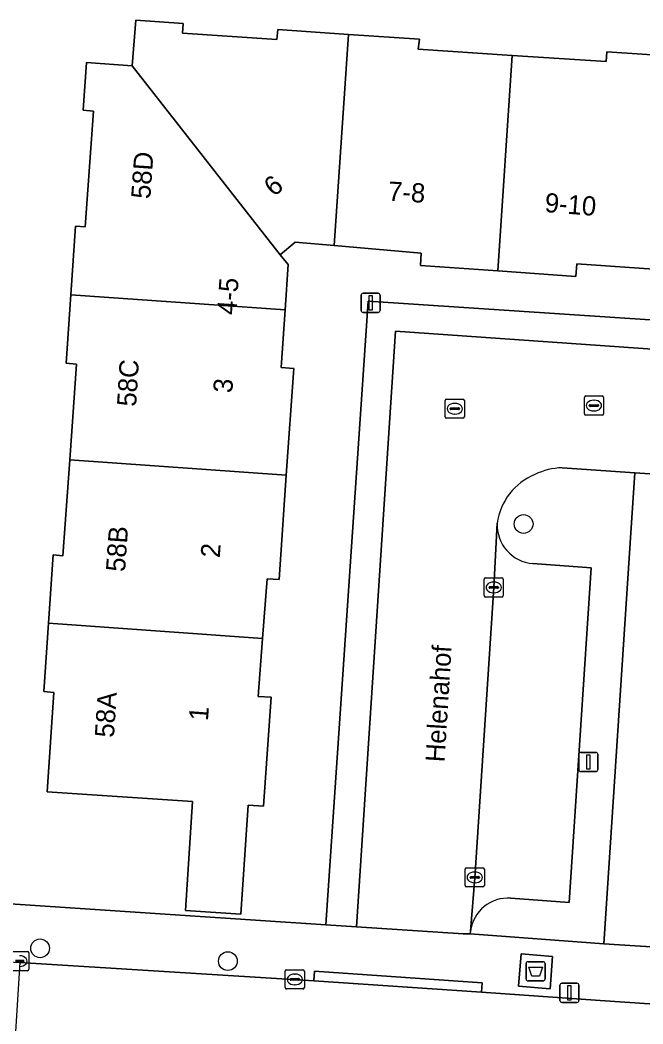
# Model space of a CAD drawing. Extents: x 161848 to 162726, y 385382 to 386521.
# Drawn here: x 162048.4 to 162080.9, y 385995.3 to 386047.7 of the extents above; entities that cross this region are included whole.
import ezdxf

# ---------------------------------------------------------------- set-up
doc = ezdxf.new("R2010")
doc.units = 0
for name, color, linetype in [('IMGEO_Afval_apart_plaats', 7, 'Continuous'), ('IMGEO_Boom', 7, 'Continuous'), ('IMGEO_Erf', 7, 'Continuous'), ('IMGEO_Groenvoorziening', 7, 'Continuous'), ('IMGEO_Kolk', 7, 'Continuous'), ('IMGEO_Lichtmast', 7, 'Continuous'), ('IMGEO_Muur', 7, 'Continuous'), ('IMGEO_Openbare_ruimte_label', 7, 'Continuous'), ('IMGEO_Pand', 7, 'Continuous'), ('IMGEO_Pand_nummerreeks', 7, 'Continuous'), ('IMGEO_Parkeervlak_open', 7, 'Continuous'), ('IMGEO_Rijbaan_lokaal_open', 7, 'Continuous'), ('IMGEO_Rioolput', 7, 'Continuous'), ('IMGEO_Voetpad_gesloten', 7, 'Continuous'), ('IMGEO_Voetpad_open', 7, 'Continuous')]:
    doc.layers.add(name, color=color, linetype=linetype)

msp = doc.modelspace()

# ---------------------------------------------------------------- linework, layer by layer
at = {"layer": 'IMGEO_Afval_apart_plaats'}
for p, q in [((162074.767, 385997.644), (162074.767, 385998.444)), ((162074.767, 385998.444), (162074.767, 385997.644)), ((162074.867, 385998.544), (162075.657, 385998.544)), ((162075.657, 385998.544), (162074.867, 385998.544)), ((162075.757, 385998.444), (162075.757, 385997.644)), ((162075.757, 385997.644), (162075.757, 385998.444)), ((162075.657, 385997.544), (162074.867, 385997.544)), ((162074.867, 385997.544), (162075.657, 385997.544))]:
    msp.add_line(p, q, dxfattribs=at)
msp.add_lwpolyline([(162074.91, 385998.258), (162075.614, 385998.258), (162075.465, 385997.788), (162075.059, 385997.788), (162074.91, 385998.258)], dxfattribs=at)
for centre, start, end in [((162074.867, 385998.444), 90, 180), ((162074.867, 385998.444), 90, 180), ((162075.657, 385998.444), 0, 90), ((162075.657, 385998.444), 360, 90), ((162074.867, 385997.644), 180, 270), ((162074.867, 385997.644), 180, 270), ((162075.657, 385997.644), 270, 0), ((162075.657, 385997.644), 270, 0)]:
    msp.add_arc(centre, 0.1, start, end, dxfattribs=at)
at = {"layer": 'IMGEO_Boom'}
for centre in [(162074.638, 386021.384), (162049.426, 385999.243), (162059.218, 385998.575)]:
    msp.add_circle(centre, 0.489, dxfattribs=at)
at = {"layer": 'IMGEO_Erf'}
for points in [[(162081.914, 386034.653), (162077.41, 386034.958), (162077.368, 386034.304), (162073.288, 386034.59), (162069.259, 386034.872), (162069.297, 386035.514), (162064.763, 386035.908), (162062.728, 386036.085), (162061.951, 386035.421), (162062.357, 386034.927), (162062.198, 386032.557), (162061.997, 386029.548), (162062.65, 386029.492), (162062.265, 386023.935), (162061.889, 386018.497), (162061.262, 386018.519), (162061.029, 386015.416), (162060.801, 386012.383), (162061.471, 386012.341), (162061.079, 386006.666), (162060.271, 386006.719), (162059.898, 386001.022), (162057.005, 386001.212), (162057.378, 386006.909), (162049.803, 386007.405), (162050.144, 386012.588), (162049.626, 386012.637), (162049.868, 386016.202), (162050.111, 386019.767), (162050.619, 386019.731), (162050.974, 386024.73), (162051.33, 386029.73), (162050.791, 386029.777), (162051.031, 386033.35), (162051.272, 386036.923), (162051.78, 386036.893), (162052.208, 386042.927), (162051.682, 386042.975), (162051.85, 386045.46), (162054.233, 386045.29), (162054.415, 386047.679), (162056.887, 386047.509), (162056.848, 386046.992), (162061.766, 386046.664), (162061.816, 386047.184), (162065.509, 386046.934), (162069.203, 386046.684), (162069.148, 386046.157), (162074.049, 386045.837), (162078.95, 386045.517), (162078.977, 386046.029), (162082.667, 386045.779)], [(162047.616, 386001.585), (162056.988, 386000.963), (162064.332, 386000.476), (162066.532, 386033.018), (162099.348, 386030.837)]]:
    msp.add_lwpolyline(points, dxfattribs=at)
at = {"layer": 'IMGEO_Groenvoorziening'}
msp.add_lwpolyline([(162097.494, 386022.931), (162080.442, 386024.046), (162080.236, 386020.924), (162078.86, 386000), (162078.826, 385999.483), (162102.282, 385997.98)], dxfattribs=at)
at = {"layer": 'IMGEO_Kolk'}
for p, q in [((162077.804, 386027.138), (162077.804, 386027.99)), ((162077.879, 386028.064), (162078.731, 386028.064)), ((162078.805, 386027.99), (162078.805, 386027.138)), ((162078.063, 386027.558), (162078.063, 386027.57)), ((162078.501, 386027.521), (162078.103, 386027.521)), ((162078.106, 386027.607), (162078.504, 386027.607)), ((162078.292, 386027.844), (162078.317, 386027.844)), ((162078.547, 386027.57), (162078.547, 386027.558)), ((162078.731, 386027.064), (162077.879, 386027.064)), ((162078.315, 386027.284), (162078.29, 386027.284)), ((162072.653, 386018.575), (162073.505, 386018.575)), ((162072.578, 386017.649), (162072.578, 386018.501)), ((162072.837, 386018.069), (162072.837, 386018.081)), ((162073.275, 386018.032), (162072.877, 386018.032)), ((162072.88, 386018.118), (162073.278, 386018.118)), ((162073.066, 386018.355), (162073.091, 386018.355)), ((162073.321, 386018.081), (162073.321, 386018.069)), ((162073.579, 386018.501), (162073.579, 386017.649)), ((162073.505, 386017.575), (162072.653, 386017.575)), ((162073.089, 386017.795), (162073.064, 386017.795)), ((162071.589, 386002.52), (162071.589, 386003.372)), ((162071.664, 386003.446), (162072.516, 386003.446)), ((162072.59, 386003.372), (162072.59, 386002.52)), ((162071.848, 386002.94), (162071.848, 386002.952)), ((162072.286, 386002.903), (162071.888, 386002.903)), ((162071.891, 386002.989), (162072.289, 386002.989)), ((162072.077, 386003.226), (162072.102, 386003.226)), ((162072.332, 386002.952), (162072.332, 386002.94)), ((162072.516, 386002.446), (162071.664, 386002.446)), ((162072.1, 386002.666), (162072.075, 386002.666)), ((162047.923, 385999.074), (162048.775, 385999.074)), ((162048.849, 385999), (162048.849, 385998.148)), ((162048.545, 385998.531), (162048.147, 385998.531)), ((162048.15, 385998.617), (162048.548, 385998.617)), ((162048.591, 385998.58), (162048.591, 385998.568)), ((162062.283, 385998.121), (162063.135, 385998.121)), ((162048.775, 385998.074), (162047.923, 385998.074)), ((162062.208, 385997.195), (162062.208, 385998.047)), ((162062.467, 385997.615), (162062.467, 385997.627)), ((162062.51, 385997.664), (162062.908, 385997.664)), ((162062.696, 385997.901), (162062.721, 385997.901)), ((162062.951, 385997.627), (162062.951, 385997.615)), ((162063.209, 385998.047), (162063.209, 385997.195)), ((162063.135, 385997.121), (162062.283, 385997.121)), ((162062.905, 385997.578), (162062.507, 385997.578)), ((162062.719, 385997.341), (162062.694, 385997.341))]:
    msp.add_line(p, q, dxfattribs=at)
for points in [[(162077.804, 386027.138), (162077.804, 386027.99)], [(162077.879, 386028.064), (162078.731, 386028.064)], [(162078.805, 386027.99), (162078.805, 386027.138)], [(162078.731, 386027.064), (162077.879, 386027.064)], [(162072.653, 386018.575), (162073.505, 386018.575)], [(162072.578, 386017.649), (162072.578, 386018.501)], [(162073.579, 386018.501), (162073.579, 386017.649)], [(162073.505, 386017.575), (162072.653, 386017.575)], [(162071.589, 386002.52), (162071.589, 386003.372)], [(162071.664, 386003.446), (162072.516, 386003.446)], [(162072.59, 386003.372), (162072.59, 386002.52)], [(162072.516, 386002.446), (162071.664, 386002.446)], [(162047.923, 385999.074), (162048.775, 385999.074)], [(162048.849, 385999), (162048.849, 385998.148)], [(162062.283, 385998.121), (162063.135, 385998.121)], [(162048.775, 385998.074), (162047.923, 385998.074)], [(162062.208, 385997.195), (162062.208, 385998.047)], [(162063.209, 385998.047), (162063.209, 385997.195)], [(162063.135, 385997.121), (162062.283, 385997.121)]]:
    msp.add_lwpolyline(points, dxfattribs=at)
for centre, radius, start, end in [((162077.881, 386027.988), 0.0765, 91.552, 178.448), ((162077.881, 386027.988), 0.0765, 91.552, 178.448), ((162078.729, 386027.988), 0.0765, 1.552, 88.448), ((162078.729, 386027.988), 0.0765, 1.552, 88.448), ((162078.103, 386027.567), 0.0403, 85.8775, 175.7526), ((162078.1, 386027.557), 0.0366, 178.938, 274.7102), ((162078.504, 386027.564), 0.043, 264.8664, 352.4533), ((162078.508, 386027.569), 0.0386, 1.7309, 96.639), ((162077.881, 386027.14), 0.0765, 181.552, 268.448), ((162077.881, 386027.14), 0.0765, 181.552, 268.448), ((162078.729, 386027.14), 0.0765, 271.552, 358.448), ((162078.729, 386027.14), 0.0765, 271.552, 358.448), ((162072.655, 386018.499), 0.0765, 91.552, 178.448), ((162072.655, 386018.499), 0.0765, 91.552, 178.448), ((162073.503, 386018.499), 0.0765, 1.552, 88.448), ((162073.503, 386018.499), 0.0765, 1.552, 88.448), ((162072.877, 386018.078), 0.0403, 85.8775, 175.7526), ((162072.874, 386018.068), 0.0366, 178.938, 274.7102), ((162073.278, 386018.075), 0.043, 264.8664, 352.4533), ((162073.282, 386018.08), 0.0386, 1.7309, 96.639), ((162072.655, 386017.651), 0.0765, 181.552, 268.448), ((162072.655, 386017.651), 0.0765, 181.552, 268.448), ((162073.503, 386017.651), 0.0765, 271.552, 358.448), ((162073.503, 386017.651), 0.0765, 271.552, 358.448), ((162071.666, 386003.37), 0.0765, 91.552, 178.448), ((162071.666, 386003.37), 0.0765, 91.552, 178.448), ((162072.514, 386003.37), 0.0765, 1.552, 88.448), ((162072.514, 386003.37), 0.0765, 1.552, 88.448), ((162071.888, 386002.949), 0.0403, 85.8775, 175.7526), ((162071.885, 386002.939), 0.0366, 178.938, 274.7102), ((162072.289, 386002.946), 0.043, 264.8664, 352.4533), ((162072.293, 386002.951), 0.0386, 1.7309, 96.639), ((162071.666, 386002.522), 0.0765, 181.552, 268.448), ((162071.666, 386002.522), 0.0765, 181.552, 268.448), ((162072.514, 386002.522), 0.0765, 271.552, 358.448), ((162072.514, 386002.522), 0.0765, 271.552, 358.448), ((162048.773, 385998.998), 0.0765, 1.552, 88.448), ((162048.773, 385998.998), 0.0765, 1.552, 88.448), ((162048.548, 385998.574), 0.043, 264.8664, 352.4533), ((162048.552, 385998.579), 0.0386, 1.7309, 96.639), ((162048.773, 385998.15), 0.0765, 271.552, 358.448), ((162048.773, 385998.15), 0.0765, 271.552, 358.448), ((162062.285, 385998.045), 0.0765, 91.552, 178.448), ((162062.285, 385998.045), 0.0765, 91.552, 178.448), ((162063.133, 385998.045), 0.0765, 1.552, 88.448), ((162063.133, 385998.045), 0.0765, 1.552, 88.448), ((162062.507, 385997.624), 0.0403, 85.8775, 175.7526), ((162062.504, 385997.614), 0.0366, 178.938, 274.7102), ((162062.908, 385997.621), 0.043, 264.8664, 352.4533), ((162062.912, 385997.626), 0.0386, 1.7309, 96.639), ((162062.285, 385997.197), 0.0765, 181.552, 268.448), ((162062.285, 385997.197), 0.0765, 181.552, 268.448), ((162063.133, 385997.197), 0.0765, 271.552, 358.448), ((162063.133, 385997.197), 0.0765, 271.552, 358.448)]:
    msp.add_arc(centre, radius, start, end, dxfattribs=at)
for centre, major_axis, ratio, start_param, end_param in [((162078.291, 386027.564), (-0.387, 0.002), 0.722429, 4.712389, 7.853982), ((162078.316, 386027.564), (-0.39, 0.002), 0.717154, 1.570796, 4.712389), ((162073.065, 386018.075), (-0.387, 0.002), 0.722429, 4.712389, 7.853982), ((162073.09, 386018.075), (-0.39, 0.002), 0.717154, 1.570796, 4.712389), ((162072.076, 386002.946), (-0.387, 0.002), 0.722429, 4.712389, 7.853982), ((162072.101, 386002.946), (-0.39, 0.002), 0.717154, 1.570796, 4.712389), ((162048.36, 385998.574), (-0.39, 0.002), 0.717154, 1.570796, 4.712389), ((162062.695, 385997.621), (-0.387, 0.002), 0.722429, 4.712389, 7.853982), ((162062.72, 385997.621), (-0.39, 0.002), 0.717154, 1.570796, 4.712389)]:
    msp.add_ellipse(centre, major_axis=major_axis, ratio=ratio, start_param=start_param, end_param=end_param, dxfattribs=at)
at = {"layer": 'IMGEO_Lichtmast'}
for p, q in [((162066.167, 386032.525), (162066.167, 386033.325)), ((162066.167, 386033.325), (162066.167, 386032.525)), ((162066.267, 386033.425), (162067.057, 386033.425)), ((162067.057, 386033.425), (162066.267, 386033.425)), ((162067.157, 386033.325), (162067.157, 386032.525)), ((162067.157, 386032.525), (162067.157, 386033.325)), ((162067.057, 386032.425), (162066.267, 386032.425)), ((162066.267, 386032.425), (162067.057, 386032.425)), ((162077.514, 386008.566), (162077.514, 386009.366)), ((162077.514, 386009.366), (162077.514, 386008.566)), ((162077.614, 386009.466), (162078.404, 386009.466)), ((162078.404, 386009.466), (162077.614, 386009.466)), ((162078.504, 386009.366), (162078.504, 386008.566)), ((162078.504, 386008.566), (162078.504, 386009.366)), ((162078.404, 386008.466), (162077.614, 386008.466)), ((162077.614, 386008.466), (162078.404, 386008.466)), ((162076.53, 385996.52), (162076.53, 385997.32)), ((162076.53, 385997.32), (162076.53, 385996.52)), ((162076.63, 385997.42), (162077.42, 385997.42)), ((162077.42, 385997.42), (162076.63, 385997.42)), ((162077.52, 385997.32), (162077.52, 385996.52)), ((162077.52, 385996.52), (162077.52, 385997.32)), ((162077.42, 385996.42), (162076.63, 385996.42)), ((162076.63, 385996.42), (162077.42, 385996.42))]:
    msp.add_line(p, q, dxfattribs=at)
for points in [[(162066.587, 386033.3), (162066.737, 386033.3), (162066.737, 386032.55), (162066.587, 386032.55), (162066.587, 386033.3)], [(162077.934, 386009.341), (162078.084, 386009.341), (162078.084, 386008.591), (162077.934, 386008.591), (162077.934, 386009.341)], [(162076.95, 385997.295), (162077.1, 385997.295), (162077.1, 385996.545), (162076.95, 385996.545), (162076.95, 385997.295)]]:
    msp.add_lwpolyline(points, dxfattribs=at)
for centre, start, end in [((162066.267, 386033.325), 90, 180), ((162066.267, 386033.325), 90, 180), ((162067.057, 386033.325), 0, 90), ((162067.057, 386033.325), 360, 90), ((162066.267, 386032.525), 180, 270), ((162066.267, 386032.525), 180, 270), ((162067.057, 386032.525), 270, 0), ((162067.057, 386032.525), 270, 0), ((162077.614, 386009.366), 90, 180), ((162077.614, 386009.366), 90, 180), ((162078.404, 386009.366), 0, 90), ((162078.404, 386009.366), 360, 90), ((162077.614, 386008.566), 180, 270), ((162077.614, 386008.566), 180, 270), ((162078.404, 386008.566), 270, 0), ((162078.404, 386008.566), 270, 0), ((162076.63, 385997.32), 90, 180), ((162076.63, 385997.32), 90, 180), ((162077.42, 385997.32), 0, 90), ((162077.42, 385997.32), 360, 90), ((162076.63, 385996.52), 180, 270), ((162076.63, 385996.52), 180, 270), ((162077.42, 385996.52), 270, 0), ((162077.42, 385996.52), 270, 0)]:
    msp.add_arc(centre, 0.1, start, end, dxfattribs=at)
at = {"layer": 'IMGEO_Muur'}
msp.add_lwpolyline([(162056.988, 386000.963), (162047.616, 386001.585)], dxfattribs=at)
at = {"layer": 'IMGEO_Pand'}
for points in [[(162054.233, 386045.29), (162061.951, 386035.421), (162062.728, 386036.085), (162064.763, 386035.908), (162065.509, 386046.934), (162061.816, 386047.184), (162061.766, 386046.664), (162056.848, 386046.992), (162056.887, 386047.509), (162054.415, 386047.679)], [(162065.509, 386046.934), (162064.763, 386035.908), (162069.297, 386035.514), (162069.259, 386034.872), (162073.288, 386034.59), (162074.049, 386045.837), (162069.148, 386046.157), (162069.203, 386046.684)], [(162074.049, 386045.837), (162073.288, 386034.59), (162077.368, 386034.304), (162077.41, 386034.958), (162081.914, 386034.653), (162082.667, 386045.779), (162078.977, 386046.029), (162078.95, 386045.517)], [(162051.031, 386033.35), (162062.198, 386032.557), (162062.357, 386034.927), (162061.951, 386035.421), (162054.233, 386045.29), (162051.85, 386045.46), (162051.682, 386042.975), (162052.208, 386042.927), (162051.78, 386036.893), (162051.272, 386036.923)], [(162050.974, 386024.73), (162062.265, 386023.935), (162062.65, 386029.492), (162061.997, 386029.548), (162062.198, 386032.557), (162051.031, 386033.35), (162050.791, 386029.777), (162051.33, 386029.73)], [(162062.265, 386023.935), (162050.974, 386024.73), (162050.619, 386019.731), (162050.111, 386019.767), (162049.868, 386016.202), (162061.029, 386015.416), (162061.262, 386018.519), (162061.889, 386018.497)], [(162057.378, 386006.909), (162057.005, 386001.212), (162059.898, 386001.022), (162060.271, 386006.719), (162061.079, 386006.666), (162061.471, 386012.341), (162060.801, 386012.383), (162061.029, 386015.416), (162049.868, 386016.202), (162049.626, 386012.637), (162050.144, 386012.588), (162049.803, 386007.405)]]:
    msp.add_lwpolyline(points, close=True, dxfattribs=at)
at = {"layer": 'IMGEO_Parkeervlak_open'}
for points in [[(162073.261, 386021.427), (162073.079, 386018.077), (162072.088, 386002.922), (162071.869, 386000.135)], [(162073.977, 386001.856), (162077.015, 386001.631), (162078.164, 386019.101), (162075.121, 386019.316)]]:
    msp.add_lwpolyline(points, dxfattribs=at)
for centre, radius, start, end in [((162075.282, 386021.332), 2.023, 177.3194, 265.4471), ((162073.817, 385999.9), 1.962, 85.3345, 173.1228)]:
    msp.add_arc(centre, radius, start, end, dxfattribs=at)
at = {"layer": 'IMGEO_Rijbaan_lokaal_open'}
for points in [[(162076.643, 386024.317), (162080.442, 386024.046), (162097.494, 386022.931), (162097.881, 386029.381), (162080.602, 386030.562), (162067.951, 386031.441), (162065.918, 386000.37), (162071.494, 386000), (162071.858, 386000), (162071.869, 386000.135), (162072.088, 386002.922), (162073.079, 386018.077), (162073.261, 386021.427)], [(162130.556, 385992.978), (162120.807, 385993.662), (162078.632, 385996.529), (162072.445, 385996.95), (162063.706, 385997.554), (162048.377, 385998.497), (162048.056, 385993.508), (162134.499, 385987.854)]]:
    msp.add_lwpolyline(points, dxfattribs=at)
for centre, radius, start, end in [((162076.71, 386020.987), 3.33, 91.1441, 116.3743), ((162076.437, 386021.003), 3.204, 112.1243, 172.3976)]:
    msp.add_arc(centre, radius, start, end, dxfattribs=at)
at = {"layer": 'IMGEO_Rioolput'}
for p, q in [((162070.549, 386026.975), (162070.549, 386027.827)), ((162070.624, 386027.901), (162071.476, 386027.901)), ((162070.851, 386027.444), (162071.249, 386027.444)), ((162071.037, 386027.681), (162071.062, 386027.681)), ((162071.55, 386027.827), (162071.55, 386026.975)), ((162070.808, 386027.395), (162070.808, 386027.407)), ((162071.246, 386027.358), (162070.848, 386027.358)), ((162071.06, 386027.121), (162071.035, 386027.121)), ((162071.292, 386027.407), (162071.292, 386027.395)), ((162071.476, 386026.901), (162070.624, 386026.901))]:
    msp.add_line(p, q, dxfattribs=at)
for points in [[(162070.549, 386026.975), (162070.549, 386027.827)], [(162070.624, 386027.901), (162071.476, 386027.901)], [(162071.55, 386027.827), (162071.55, 386026.975)], [(162071.476, 386026.901), (162070.624, 386026.901)]]:
    msp.add_lwpolyline(points, dxfattribs=at)
for centre, radius, start, end in [((162070.626, 386027.825), 0.0765, 91.552, 178.448), ((162070.626, 386027.825), 0.0765, 91.552, 178.448), ((162070.848, 386027.404), 0.0403, 85.8775, 175.7526), ((162071.253, 386027.406), 0.0386, 1.7309, 96.639), ((162071.474, 386027.825), 0.0765, 1.552, 88.448), ((162071.474, 386027.825), 0.0765, 1.552, 88.448), ((162070.626, 386026.977), 0.0765, 181.552, 268.448), ((162070.626, 386026.977), 0.0765, 181.552, 268.448), ((162070.845, 386027.394), 0.0366, 178.938, 274.7102), ((162071.249, 386027.401), 0.043, 264.8664, 352.4533), ((162071.474, 386026.977), 0.0765, 271.552, 358.448), ((162071.474, 386026.977), 0.0765, 271.552, 358.448)]:
    msp.add_arc(centre, radius, start, end, dxfattribs=at)
for centre, major_axis, ratio, start_param, end_param in [((162071.036, 386027.401), (-0.387, 0.002), 0.722429, 4.712389, 7.853982), ((162071.061, 386027.401), (-0.39, 0.002), 0.717154, 1.570796, 4.712389)]:
    msp.add_ellipse(centre, major_axis=major_axis, ratio=ratio, start_param=start_param, end_param=end_param, dxfattribs=at)
at = {"layer": 'IMGEO_Voetpad_gesloten'}
msp.add_lwpolyline([(162076.151, 385998.824), (162074.51, 385998.957), (162074.373, 385997.263), (162076.014, 385997.13)], close=True, dxfattribs=at)
at = {"layer": 'IMGEO_Voetpad_open'}
for points in [[(162067.951, 386031.441), (162080.602, 386030.562), (162097.881, 386029.381), (162097.494, 386022.931), (162098.841, 386022.843), (162099.348, 386030.837), (162066.532, 386033.018), (162064.332, 386000.476), (162065.918, 386000.37)], [(162076.151, 385998.824), (162076.014, 385997.13), (162074.373, 385997.263), (162074.51, 385998.957)], [(162063.706, 385997.554), (162072.445, 385996.95), (162072.479, 385997.448), (162063.74, 385998.052)]]:
    msp.add_lwpolyline(points, close=True, dxfattribs=at)
for points in [[(162080.236, 386020.924), (162080.442, 386024.046), (162076.643, 386024.317)], [(162071.869, 386000.135), (162071.858, 386000), (162078.826, 385999.483), (162078.86, 386000), (162080.236, 386020.924)], [(162075.121, 386019.316), (162078.164, 386019.101), (162077.015, 386001.631), (162073.977, 386001.856)], [(162124.447, 385996.924), (162124.096, 385996.677), (162123.173, 385996.738), (162118.965, 385996.875), (162104.1, 385997.81), (162102.282, 385997.98), (162078.826, 385999.483), (162071.858, 386000), (162071.494, 386000), (162065.918, 386000.37), (162064.332, 386000.476), (162056.988, 386000.963), (162047.616, 386001.585), (162047.238, 386001.571)], [(162045.966, 385998.707), (162046.841, 385998.592), (162048.377, 385998.497), (162063.706, 385997.554), (162063.74, 385998.052), (162072.479, 385997.448), (162072.445, 385996.95), (162078.632, 385996.529), (162120.807, 385993.662), (162130.556, 385992.978), (162144.838, 385991.962)]]:
    msp.add_lwpolyline(points, dxfattribs=at)
for centre, radius, start, end in [((162076.71, 386020.987), 3.33, 91.1441, 116.3743), ((162076.437, 386021.003), 3.204, 112.1243, 172.3976), ((162075.282, 386021.332), 2.023, 177.3194, 265.4471), ((162073.817, 385999.9), 1.962, 85.3345, 173.1228)]:
    msp.add_arc(centre, radius, start, end, dxfattribs=at)

# ---------------------------------------------------------------- texts
at = {"layer": 'IMGEO_Openbare_ruimte_label'}
msp.add_text('Helenahof', height=1, rotation=86.5023, dxfattribs=at).set_placement((162070.516, 386008.934))
at = {"layer": 'IMGEO_Pand_nummerreeks'}
for s, rotation, p in [('58D', 85.9427, (162055.17, 386038.325)), ('6', 39.8518, (162061.621, 386038.428)), ('7-8', 356.5061, (162067.551, 386038.262)), ('9-10', 355.5283, (162075.713, 386037.666)), ('4-5', 86.1619, (162059.653, 386032.272)), ('58C', 86.4429, (162054.432, 386027.491)), ('3', 85.3555, (162059.44, 386028.194)), ('58B', 86.0283, (162053.855, 386018.868)), ('2', 86.0119, (162058.794, 386019.597)), ('58A', 86.2358, (162053.275, 386010.217)), ('1', 85.7034, (162058.177, 386011.092))]:
    msp.add_text(s, height=1, rotation=rotation, dxfattribs=at).set_placement(p)

doc.saveas('drawing.dxf')
